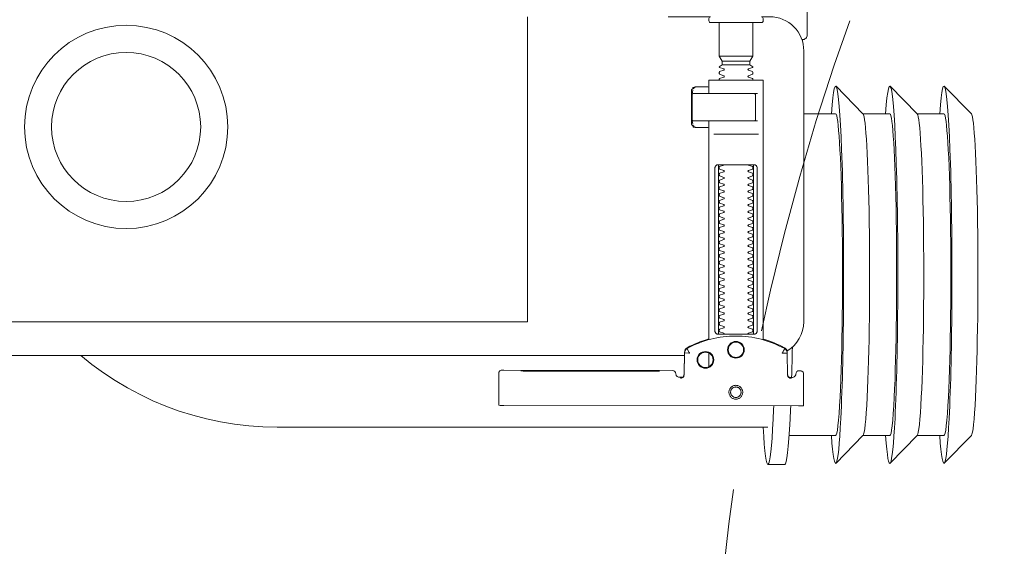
# Model space of a CAD drawing. Header units: millimetres. Extents: x 23192 to 177760, y -399809 to -79279.
# Tile 280 of 656: x 59462 to 59491, y -194641 to -194625. Entities that reach past the tile are written whole.
import ezdxf

# ---------------------------------------------------------------- set-up
doc = ezdxf.new("R2010")
doc.units = ezdxf.units.MM
doc.linetypes.add('DASHDOT', pattern=[25.4, 12.7, -6.35, 0, -6.35])
doc.linetypes.add('HIDDEN2', pattern=[4.7625, 3.175, -1.5875])
doc.layers.get('0').update_dxf_attribs({"lineweight": 0})
doc.layers.add('!! 0_Osie', color=1, linetype='DASHDOT', lineweight=13)
doc.layers.add('0-osie-liniA', color=14, linetype='DASHDOT', lineweight=5)
doc.layers.add('!! 2_WYBURZENIA DO REMONTU', color=7, linetype='Continuous', lineweight=0, true_color=0x4d4d4d, plot=False)
doc.layers.add('!!_@ wypos sanit nd', color=7, linetype='Continuous', lineweight=0, plot=False)

# ---------------------------------------------------------------- blocks, each defined once
blk = doc.blocks.new('A$Cff2eaf8b')
for points in [[(-0.24945, 0.09108), (-0.24147, 0.09927)], [(-0.24136, 0.09113), (-0.23342, 0.09113), (-0.22548, 0.09927)], [(-0.22538, 0.09113), (-0.21743, 0.09113), (-0.2095, 0.09927)], [(-0.18941, 0.09963), (-0.19441, 0.09963)], [(-0.19567, 0.09113), (-0.20939, 0.09113)], [(-0.18941, 0.08863), (-0.04454, 0.08863), (-0.04035, 0.08853), (-0.03617, 0.08824), (-0.032, 0.08775), (-0.02786, 0.08707), (-0.02376, 0.08619), (-0.0197, 0.08513), (-0.0157, 0.08388), (-0.01176, 0.08244), (-0.00789, 0.08082), (-0.0041, 0.07902), (-0.0004, 0.07705), (0.0032, 0.0749), (0.0067, 0.0726), (0.01009, 0.07012), (0.01337, 0.0675)], [(-0.19839, 0.08237), (-0.11148, 0.08219)], [(-0.19594, 0.07411), (-0.19609, 0.07411), (-0.19639, 0.07411), (-0.19593, 0.07402), (-0.19578, 0.07396), (-0.19564, 0.07387), (-0.19551, 0.07376), (-0.1954, 0.07363), (-0.19532, 0.07349), (-0.19526, 0.07333), (-0.19523, 0.07317)], [(-0.16479, 0.06647), (-0.16466, 0.07302), (-0.16465, 0.07318), (-0.16461, 0.07333), (-0.16454, 0.07348), (-0.16445, 0.07361), (-0.16435, 0.07373), (-0.16422, 0.07383), (-0.16409, 0.07391), (-0.16394, 0.07396), (-0.16349, 0.07404), (-0.1638, 0.07405), (-0.16395, 0.07405)], [(-0.172, 0.07079), (-0.172, 0.06674)], [(-0.12195, 0.07209), (-0.15195, 0.07215)], [(-0.15195, 0.07205), (-0.12195, 0.07199)], [(0.16493, 0.0675), (-0.16477, 0.0675)], [(-0.172, 0.06279), (-0.172, -0.00182)], [(-0.1852, 0.06018), (-0.1852, 0.01218)], [(-0.1748, 0.01218), (-0.1748, 0.06018)], [(-0.11847, -0.0325), (-0.11847, 0.0575), (0.11153, 0.0575), (0.11153, -0.0325)], [(-0.17342, 0.00218), (-0.18659, 0.00218)], [(-0.172, 0.00012), (-0.17167, 0.00018), (-0.1682, 0.00018), (-0.1681, 0.00018), (-0.16799, 0.00016), (-0.16789, 0.00007), (-0.16779, 0.00006), (-0.16762, 0.00005), (-0.16752, 0.00005), (-0.16741, 0.00003), (-0.1673, -0.00004), (-0.16725, -0.00018), (-0.16725, -0.00044), (-0.16711, -0.00046), (-0.16701, -0.0005), (-0.16693, -0.00056), (-0.16688, -0.0007), (-0.16688, -0.01094), (-0.16692, -0.01107), (-0.16701, -0.01115), (-0.16725, -0.0112), (-0.16725, -0.01147), (-0.16728, -0.01157), (-0.16735, -0.01164), (-0.16746, -0.01168), (-0.16762, -0.01169), (-0.16775, -0.0117), (-0.16789, -0.01172), (-0.16797, -0.01179), (-0.16807, -0.01182), (-0.1682, -0.01182), (-0.17167, -0.01182), (-0.172, -0.01177)], [(-0.16829, 0.00017), (-0.16772, 0.00003), (-0.16738, -0.00042)], [(-0.18633, -0.00182), (-0.17526, -0.00182), (-0.17367, -0.00182)], [(-0.16723, -0.00083), (-0.16714, -0.00136), (-0.16713, -0.00163)], [(-0.24945, -0.00383), (-0.24147, -0.01202)], [(-0.24136, -0.00387), (-0.23342, -0.00387), (-0.22548, -0.01202)], [(-0.22538, -0.00387), (-0.21743, -0.00387), (-0.2095, -0.01202)], [(-0.2, -0.00387), (-0.20939, -0.00387)], [(-0.18633, -0.00982), (-0.18551, -0.00982), (-0.18567, -0.00972), (-0.1857, -0.00962)], [(-0.16738, -0.01122), (-0.16772, -0.01167), (-0.16829, -0.01182)], [(-0.16713, -0.01002), (-0.16714, -0.01028), (-0.16723, -0.01081)], [(-0.1841, -0.0183), (-0.1759, -0.0183)], [(-0.1759, -0.01936), (-0.1841, -0.01936)], [(-0.175, -0.02092), (-0.185, -0.02092)], [(-0.20001, -0.0258), (-0.19988, -0.02576), (-0.19976, -0.02573), (-0.19963, -0.02571), (-0.19948, -0.02571)], [(-0.20099, -0.02721), (-0.20099, -0.0722)]]:
    blk.add_lwpolyline(points)
for points in [[(-0.19989, 0.08236), (-0.19995, 0.07336, 0.009369), (-0.19994, 0.07293), (-0.19992, 0.07276), (-0.19986, 0.07259), (-0.19979, 0.07243), (-0.19968, 0.07229), (-0.19955, 0.07217), (-0.19941, 0.07208), (-0.19924, 0.07201), (-0.19908, 0.07197), (-0.19895, 0.07196), (-0.1988, 0.07196)], [(-0.16413, 0.07389), (-0.16324, 0.07389), (-0.16303, 0.07386), (-0.16283, 0.0738), (-0.16264, 0.07369), (-0.16249, 0.07354), (-0.16237, 0.07337), (-0.16228, 0.07317), (-0.16225, 0.07297, 0.002299), (-0.16224, 0.07285, 0.40455), (-0.16124, 0.07188), (-0.11145, 0.07178), (-0.11127, 0.07178), (-0.11111, 0.07178), (-0.111, 0.07178), (-0.11083, 0.07179), (-0.11065, 0.07183), (-0.11049, 0.0719), (-0.11033, 0.072), (-0.1102, 0.07212), (-0.11009, 0.07227), (-0.11001, 0.07243), (-0.10996, 0.07261), (-0.10995, 0.07279), (-0.10997, 0.08178), (-0.10998, 0.08217)], [(-0.19576, 0.07395), (-0.19665, 0.07395, 0.282591), (-0.19754, 0.0734), (-0.19758, 0.07331), (-0.19761, 0.0732), (-0.19763, 0.07311), (-0.19764, 0.07296, -0.415352), (-0.19865, 0.07196)], [(-0.19623, 0.07426), (-0.19588, 0.0742), (-0.19555, 0.07399), (-0.19533, 0.07367), (-0.19523, 0.07332), (-0.19513, 0.06676), (-0.19513, 0.0667, 0.265347), (-0.19435, 0.06544, 0.125711), (-0.17997, 0.06173, 0.125711), (-0.16558, 0.06538, 0.26954), (-0.1648, 0.06667), (-0.16467, 0.07322), (-0.16464, 0.07344), (-0.16456, 0.07365), (-0.16444, 0.07383), (-0.16428, 0.07399), (-0.1641, 0.0741), (-0.16389, 0.07417), (-0.16368, 0.0742)], [(-0.15993, -0.0325), (-0.17249, -0.0325, 0.405519), (-0.172, -0.032), (-0.172, -0.0313, 0.414214), (-0.1725, -0.0308), (-0.1875, -0.0308, 0.414214), (-0.188, -0.0313), (-0.188, -0.032, 0.405519), (-0.18751, -0.0325), (-0.19, -0.0325, -0.414214), (-0.2, -0.0225), (-0.2, 0.0575, -0.266001), (-0.19506, 0.06612)], [(-0.19513, 0.06651), (-0.19511, 0.06632), (-0.19509, 0.06622), (-0.19506, 0.06612), (-0.19503, 0.06602), (-0.19498, 0.06592), (-0.19493, 0.06582), (-0.19488, 0.06573), (-0.19482, 0.06564), (-0.19475, 0.06556), (-0.19468, 0.06548), (-0.1946, 0.06541), (-0.19452, 0.06535), (-0.19443, 0.06529), (-0.19434, 0.06524), (-0.19358, 0.06483), (-0.19281, 0.06445), (-0.19203, 0.0641), (-0.19125, 0.06376), (-0.19045, 0.06345), (-0.18964, 0.06316), (-0.18882, 0.06289), (-0.188, 0.06265), (-0.188, -0.01362, 0.414214), (-0.1878, -0.01382), (-0.17545, -0.01382), (-0.1722, -0.01382, 0.414214), (-0.172, -0.01362), (-0.172, -0.00982)], [(-0.172, 0.0626), (-0.17117, 0.06284), (-0.17034, 0.0631), (-0.16952, 0.06339), (-0.16872, 0.0637), (-0.16792, 0.06404), (-0.16713, 0.06439), (-0.16635, 0.06477), (-0.16558, 0.06518), (-0.16557, 0.06518, 0.269546), (-0.16479, 0.06647)], [(-0.18353, 0.01118, 0.182836), (-0.18364, 0.01127), (-0.18485, 0.01168, 0.050055), (-0.185, 0.01194), (-0.185, 0.01222, 0.050055), (-0.18485, 0.01248), (-0.18364, 0.01289, 0.719897), (-0.18364, 0.01327), (-0.18485, 0.01368, 0.050055), (-0.185, 0.01394), (-0.185, 0.01422, 0.050055), (-0.18485, 0.01448), (-0.18364, 0.01489, 0.719897), (-0.18364, 0.01527), (-0.18485, 0.01568, 0.050055), (-0.185, 0.01594), (-0.185, 0.01622, 0.050055), (-0.18485, 0.01648), (-0.18364, 0.01689, 0.719897), (-0.18364, 0.01727), (-0.18485, 0.01768, 0.050055), (-0.185, 0.01794), (-0.185, 0.01822, 0.050055), (-0.18485, 0.01848), (-0.18364, 0.01889, 0.719897), (-0.18364, 0.01927), (-0.18485, 0.01968, 0.050055), (-0.185, 0.01994), (-0.185, 0.02022, 0.050055), (-0.18485, 0.02048), (-0.18364, 0.02089, 0.719897), (-0.18364, 0.02127), (-0.18485, 0.02168, 0.050055), (-0.185, 0.02194), (-0.185, 0.02222, 0.050055), (-0.18485, 0.02248), (-0.18364, 0.02289, 0.719897), (-0.18364, 0.02327), (-0.18485, 0.02368, 0.050055), (-0.185, 0.02394), (-0.185, 0.02422, 0.050055), (-0.18485, 0.02448), (-0.18364, 0.02489, 0.719897), (-0.18364, 0.02527), (-0.18485, 0.02568, 0.050055), (-0.185, 0.02594), (-0.185, 0.02622, 0.050055), (-0.18485, 0.02648), (-0.18364, 0.02689, 0.719897), (-0.18364, 0.02727), (-0.18485, 0.02768, 0.050055), (-0.185, 0.02794), (-0.185, 0.02822, 0.050055), (-0.18485, 0.02848), (-0.18364, 0.02889, 0.719897), (-0.18364, 0.02927), (-0.18485, 0.02968, 0.050055), (-0.185, 0.02994), (-0.185, 0.03022, 0.050055), (-0.18485, 0.03048), (-0.18364, 0.03089, 0.719897), (-0.18364, 0.03127), (-0.18485, 0.03168, 0.050055), (-0.185, 0.03194), (-0.185, 0.03222, 0.050055), (-0.18485, 0.03248), (-0.18364, 0.03289, 0.719897), (-0.18364, 0.03327), (-0.18485, 0.03368, 0.050055), (-0.185, 0.03394), (-0.185, 0.03422, 0.050055), (-0.18485, 0.03448), (-0.18364, 0.03489, 0.719897), (-0.18364, 0.03527), (-0.18485, 0.03568, 0.050055), (-0.185, 0.03594), (-0.185, 0.03622, 0.050055), (-0.18485, 0.03648), (-0.18364, 0.03689, 0.719897), (-0.18364, 0.03727), (-0.18485, 0.03768, 0.050055), (-0.185, 0.03794), (-0.185, 0.03822, 0.050055), (-0.18485, 0.03848), (-0.18364, 0.03889, 0.719897), (-0.18364, 0.03927), (-0.18485, 0.03968, 0.050055), (-0.185, 0.03994), (-0.185, 0.04022, 0.050055), (-0.18485, 0.04048), (-0.18364, 0.04089, 0.719897), (-0.18364, 0.04127), (-0.18485, 0.04168, 0.050055), (-0.185, 0.04194), (-0.185, 0.04222, 0.050055), (-0.18485, 0.04248), (-0.18364, 0.04289, 0.719897), (-0.18364, 0.04327), (-0.18485, 0.04368, 0.050055), (-0.185, 0.04394), (-0.185, 0.04422, 0.050055), (-0.18485, 0.04448), (-0.18364, 0.04489, 0.719897), (-0.18364, 0.04527), (-0.18485, 0.04568, 0.050055), (-0.185, 0.04594), (-0.185, 0.04622, 0.050055), (-0.18485, 0.04648), (-0.18364, 0.04689, 0.719897), (-0.18364, 0.04727), (-0.18485, 0.04768, 0.050055), (-0.185, 0.04794), (-0.185, 0.04822, 0.050055), (-0.18485, 0.04848), (-0.18364, 0.04889, 0.719897), (-0.18364, 0.04927), (-0.18485, 0.04968, 0.050055), (-0.185, 0.04994), (-0.185, 0.05022, 0.050055), (-0.18485, 0.05048), (-0.18364, 0.05089, 0.719897), (-0.18364, 0.05127), (-0.18485, 0.05168, 0.050055), (-0.185, 0.05194), (-0.185, 0.05222, 0.050055), (-0.18485, 0.05248), (-0.18364, 0.05289, 0.719897), (-0.18364, 0.05327), (-0.18485, 0.05368, 0.050055), (-0.185, 0.05394), (-0.185, 0.05422, 0.050055), (-0.18485, 0.05448), (-0.18364, 0.05489, 0.719897), (-0.18364, 0.05527), (-0.18485, 0.05568, 0.050055), (-0.185, 0.05594), (-0.185, 0.05622, 0.050055), (-0.18485, 0.05648), (-0.18364, 0.05689, 0.719897), (-0.18364, 0.05727), (-0.18485, 0.05768, 0.050055), (-0.185, 0.05794), (-0.185, 0.05822, 0.050055), (-0.18485, 0.05848), (-0.18364, 0.05889, 0.719897), (-0.18364, 0.05927), (-0.18485, 0.05968, 0.050055), (-0.185, 0.05994), (-0.185, 0.06022, 0.050055), (-0.18485, 0.06048), (-0.18364, 0.06089, 0.474594), (-0.18353, 0.06118)], [(-0.17647, 0.06118, 0.474594), (-0.17636, 0.06089), (-0.17515, 0.06048, 0.050055), (-0.175, 0.06022), (-0.175, 0.05994, 0.050055), (-0.17515, 0.05968), (-0.17636, 0.05927, 0.719897), (-0.17636, 0.05889), (-0.17515, 0.05848, 0.050055), (-0.175, 0.05822), (-0.175, 0.05794, 0.050055), (-0.17515, 0.05768), (-0.17636, 0.05727, 0.719897), (-0.17636, 0.05689), (-0.17515, 0.05648, 0.050055), (-0.175, 0.05622), (-0.175, 0.05594, 0.050055), (-0.17515, 0.05568), (-0.17636, 0.05527, 0.719897), (-0.17636, 0.05489), (-0.17515, 0.05448, 0.050055), (-0.175, 0.05422), (-0.175, 0.05394, 0.050055), (-0.17515, 0.05368), (-0.17636, 0.05327, 0.719897), (-0.17636, 0.05289), (-0.17515, 0.05248, 0.050055), (-0.175, 0.05222), (-0.175, 0.05194, 0.050055), (-0.17515, 0.05168), (-0.17636, 0.05127, 0.719897), (-0.17636, 0.05089), (-0.17515, 0.05048, 0.050055), (-0.175, 0.05022), (-0.175, 0.04994, 0.050055), (-0.17515, 0.04968), (-0.17636, 0.04927, 0.719897), (-0.17636, 0.04889), (-0.17515, 0.04848, 0.050055), (-0.175, 0.04822), (-0.175, 0.04794, 0.050055), (-0.17515, 0.04768), (-0.17636, 0.04727, 0.719897), (-0.17636, 0.04689), (-0.17515, 0.04648, 0.050055), (-0.175, 0.04622), (-0.175, 0.04594, 0.050055), (-0.17515, 0.04568), (-0.17636, 0.04527, 0.719897), (-0.17636, 0.04489), (-0.17515, 0.04448, 0.050055), (-0.175, 0.04422), (-0.175, 0.04394, 0.050055), (-0.17515, 0.04368), (-0.17636, 0.04327, 0.719897), (-0.17636, 0.04289), (-0.17515, 0.04248, 0.050055), (-0.175, 0.04222), (-0.175, 0.04194, 0.050055), (-0.17515, 0.04168), (-0.17636, 0.04127, 0.719897), (-0.17636, 0.04089), (-0.17515, 0.04048, 0.050055), (-0.175, 0.04022), (-0.175, 0.03994, 0.050055), (-0.17515, 0.03968), (-0.17636, 0.03927, 0.719897), (-0.17636, 0.03889), (-0.17515, 0.03848, 0.050055), (-0.175, 0.03822), (-0.175, 0.03794, 0.050055), (-0.17515, 0.03768), (-0.17636, 0.03727, 0.719897), (-0.17636, 0.03689), (-0.17515, 0.03648, 0.050055), (-0.175, 0.03622), (-0.175, 0.03594, 0.050055), (-0.17515, 0.03568), (-0.17636, 0.03527, 0.719897), (-0.17636, 0.03489), (-0.17515, 0.03448, 0.050055), (-0.175, 0.03422), (-0.175, 0.03394, 0.050055), (-0.17515, 0.03368), (-0.17636, 0.03327, 0.719897), (-0.17636, 0.03289), (-0.17515, 0.03248, 0.050055), (-0.175, 0.03222), (-0.175, 0.03194, 0.050055), (-0.17515, 0.03168), (-0.17636, 0.03127, 0.719897), (-0.17636, 0.03089), (-0.17515, 0.03048, 0.050055), (-0.175, 0.03022), (-0.175, 0.02994, 0.050055), (-0.17515, 0.02968), (-0.17636, 0.02927, 0.719897), (-0.17636, 0.02889), (-0.17515, 0.02848, 0.050055), (-0.175, 0.02822), (-0.175, 0.02794, 0.050055), (-0.17515, 0.02768), (-0.17636, 0.02727, 0.719897), (-0.17636, 0.02689), (-0.17515, 0.02648, 0.050055), (-0.175, 0.02622), (-0.175, 0.02594, 0.050055), (-0.17515, 0.02568), (-0.17636, 0.02527, 0.719897), (-0.17636, 0.02489), (-0.17515, 0.02448, 0.050055), (-0.175, 0.02422), (-0.175, 0.02394, 0.050055), (-0.17515, 0.02368), (-0.17636, 0.02327, 0.719897), (-0.17636, 0.02289), (-0.17515, 0.02248, 0.050055), (-0.175, 0.02222), (-0.175, 0.02194, 0.050055), (-0.17515, 0.02168), (-0.17636, 0.02127, 0.719897), (-0.17636, 0.02089), (-0.17515, 0.02048, 0.050055), (-0.175, 0.02022), (-0.175, 0.01994, 0.050055), (-0.17515, 0.01968), (-0.17636, 0.01927, 0.719897), (-0.17636, 0.01889), (-0.17515, 0.01848, 0.050055), (-0.175, 0.01822), (-0.175, 0.01794, 0.050055), (-0.17515, 0.01768), (-0.17636, 0.01727, 0.719897), (-0.17636, 0.01689), (-0.17515, 0.01648, 0.050055), (-0.175, 0.01622), (-0.175, 0.01594, 0.050055), (-0.17515, 0.01568), (-0.17636, 0.01527, 0.719897), (-0.17636, 0.01489), (-0.17515, 0.01448, 0.050055), (-0.175, 0.01422), (-0.175, 0.01394, 0.050055), (-0.17515, 0.01368), (-0.17636, 0.01327, 0.719897), (-0.17636, 0.01289), (-0.17515, 0.01248, 0.050055), (-0.175, 0.01222), (-0.175, 0.01194, 0.050055), (-0.17515, 0.01168), (-0.17636, 0.01127, 0.182836), (-0.17647, 0.01118)], [(-0.1857, -0.00202), (-0.1857, -0.00962), (-0.1857, -0.00202), (-0.18567, -0.00192), (-0.18559, -0.00184), (-0.17696, -0.00182), (-0.16725, -0.00182, -0.414214), (-0.16705, -0.00202), (-0.16705, -0.00962, -0.414214), (-0.16725, -0.00982), (-0.18543, -0.00982), (-0.18553, -0.00978), (-0.1856, -0.00962)], [(-0.185, -0.01382), (-0.185, -0.01406, -0.050055), (-0.18485, -0.01432), (-0.18364, -0.01473, -0.719897), (-0.18364, -0.01511), (-0.18485, -0.01552, -0.050055), (-0.185, -0.01578), (-0.185, -0.01606, -0.050055), (-0.18485, -0.01632), (-0.18364, -0.01673, -0.719897), (-0.18364, -0.01711), (-0.18485, -0.01752, -0.050055), (-0.185, -0.01778), (-0.1841, -0.0183), (-0.1841, -0.01936), (-0.185, -0.02092), (-0.185, -0.0308)], [(-0.175, -0.01382), (-0.175, -0.01406, 0.050055), (-0.17515, -0.01432), (-0.17636, -0.01473, 0.719897), (-0.17636, -0.01511), (-0.17515, -0.01552, 0.050055), (-0.175, -0.01578), (-0.175, -0.01606, 0.050055), (-0.17515, -0.01632), (-0.17636, -0.01673, 0.719897), (-0.17636, -0.01711), (-0.17515, -0.01752, 0.050055), (-0.175, -0.01778), (-0.1759, -0.0183), (-0.1759, -0.01936), (-0.175, -0.02092), (-0.175, -0.0308)], [(-0.20011, -0.02584, 0.091301), (-0.20056, -0.02614, 0.198909), (-0.20099, -0.02721)], [(-0.19945, -0.02578, 0.170835), (-0.20011, -0.02584)]]:
    blk.add_lwpolyline(points, format="xyb")
for points in [[(-0.17994, 0.08038), (-0.17974, 0.08037), (-0.17954, 0.08034), (-0.17935, 0.08029), (-0.17916, 0.08022), (-0.17897, 0.08013), (-0.1788, 0.08003), (-0.17864, 0.07991), (-0.17849, 0.07978), (-0.17836, 0.07963), (-0.17824, 0.07947), (-0.17814, 0.07929), (-0.17805, 0.07911), (-0.17798, 0.07892), (-0.17793, 0.07873), (-0.17791, 0.07853), (-0.1779, 0.07833), (-0.17791, 0.07813), (-0.17794, 0.07793), (-0.17799, 0.07773), (-0.17805, 0.07754), (-0.17814, 0.07736), (-0.17824, 0.07719), (-0.17836, 0.07703), (-0.1785, 0.07688), (-0.17865, 0.07675), (-0.17881, 0.07663), (-0.17898, 0.07652), (-0.17916, 0.07644), (-0.17935, 0.07637), (-0.17955, 0.07632), (-0.17975, 0.07629), (-0.17995, 0.07628), (-0.18015, 0.07629), (-0.18035, 0.07632), (-0.18054, 0.07637), (-0.18073, 0.07644), (-0.18091, 0.07653), (-0.18109, 0.07663), (-0.18125, 0.07675), (-0.18139, 0.07689), (-0.18153, 0.07704), (-0.18165, 0.0772), (-0.18175, 0.07737), (-0.18184, 0.07755), (-0.1819, 0.07774), (-0.18195, 0.07794), (-0.18198, 0.07813), (-0.18199, 0.07834), (-0.18198, 0.07854), (-0.18195, 0.07873), (-0.1819, 0.07893), (-0.18183, 0.07912), (-0.18175, 0.0793), (-0.18164, 0.07947), (-0.18152, 0.07963), (-0.18139, 0.07978), (-0.18124, 0.07992), (-0.18108, 0.08004), (-0.18091, 0.08014), (-0.18072, 0.08022), (-0.18053, 0.08029), (-0.18034, 0.08034), (-0.18014, 0.08037)], [(-0.17994, 0.07987), (-0.17979, 0.07987), (-0.17964, 0.07984), (-0.17949, 0.07981), (-0.17935, 0.07976), (-0.17921, 0.07969), (-0.17908, 0.07961), (-0.17896, 0.07952), (-0.17885, 0.07942), (-0.17874, 0.07931), (-0.17865, 0.07918), (-0.17858, 0.07905), (-0.17851, 0.07892), (-0.17846, 0.07877), (-0.17842, 0.07862), (-0.1784, 0.07847), (-0.17839, 0.07832), (-0.1784, 0.07817), (-0.17842, 0.07802), (-0.17846, 0.07787), (-0.17851, 0.07773), (-0.17858, 0.07759), (-0.17866, 0.07746), (-0.17875, 0.07734), (-0.17885, 0.07723), (-0.17896, 0.07712), (-0.17909, 0.07703), (-0.17922, 0.07696), (-0.17935, 0.07689), (-0.1795, 0.07684), (-0.17964, 0.0768), (-0.1798, 0.07678), (-0.17995, 0.07677), (-0.1801, 0.07678), (-0.18025, 0.07681), (-0.1804, 0.07684), (-0.18054, 0.07689), (-0.18068, 0.07696), (-0.18081, 0.07704), (-0.18093, 0.07713), (-0.18104, 0.07723), (-0.18114, 0.07734), (-0.18123, 0.07747), (-0.18131, 0.0776), (-0.18138, 0.07773), (-0.18143, 0.07788), (-0.18146, 0.07803), (-0.18149, 0.07818), (-0.18149, 0.07833), (-0.18149, 0.07848), (-0.18146, 0.07863), (-0.18143, 0.07878), (-0.18137, 0.07892), (-0.18131, 0.07906), (-0.18123, 0.07919), (-0.18114, 0.07931), (-0.18104, 0.07942), (-0.18092, 0.07952), (-0.1808, 0.07962), (-0.18067, 0.07969), (-0.18053, 0.07976), (-0.18039, 0.07981), (-0.18024, 0.07985), (-0.18009, 0.07987)], [(-0.17471, 0.06118), (-0.17462, 0.06118), (-0.17454, 0.06117), (-0.17445, 0.06115), (-0.17437, 0.06113), (-0.17428, 0.06109), (-0.1742, 0.06105), (-0.17413, 0.061), (-0.17406, 0.06095), (-0.174, 0.06088), (-0.17394, 0.06081), (-0.17389, 0.06072), (-0.17384, 0.06062), (-0.17381, 0.06052), (-0.17378, 0.06041), (-0.17376, 0.06029), (-0.17376, 0.06018), (-0.17376, 0.01218), (-0.17376, 0.01206), (-0.17378, 0.01195), (-0.17381, 0.01184), (-0.17384, 0.01173), (-0.17389, 0.01164), (-0.17394, 0.01155), (-0.174, 0.01148), (-0.17406, 0.01141), (-0.17413, 0.01135), (-0.1742, 0.01131), (-0.17428, 0.01126), (-0.17437, 0.01123), (-0.17445, 0.01121), (-0.17454, 0.01119), (-0.17462, 0.01118), (-0.17471, 0.01118), (-0.18529, 0.01118), (-0.18538, 0.01118), (-0.18547, 0.01119), (-0.18555, 0.01121), (-0.18564, 0.01123), (-0.18572, 0.01126), (-0.1858, 0.01131), (-0.18587, 0.01135), (-0.18594, 0.01141), (-0.18601, 0.01148), (-0.18606, 0.01155), (-0.18612, 0.01164), (-0.18616, 0.01173), (-0.1862, 0.01184), (-0.18623, 0.01195), (-0.18624, 0.01206), (-0.18625, 0.01218), (-0.18625, 0.06018), (-0.18624, 0.06029), (-0.18623, 0.06041), (-0.1862, 0.06052), (-0.18616, 0.06062), (-0.18612, 0.06072), (-0.18606, 0.06081), (-0.18601, 0.06088), (-0.18594, 0.06095), (-0.18587, 0.061), (-0.1858, 0.06105), (-0.18572, 0.06109), (-0.18564, 0.06113), (-0.18555, 0.06115), (-0.18547, 0.06117), (-0.18538, 0.06118), (-0.18529, 0.06118)]]:
    blk.add_lwpolyline(points, close=True)
for points in [[(-0.19436, 0.06548), (-0.19435, 0.06548), (-0.19435, 0.06548), (-0.19435, 0.06548), (-0.19435, 0.06548), (-0.19435, 0.06548), (-0.19435, 0.06548), (-0.19435, 0.06548), (-0.19435, 0.06548), (-0.19435, 0.06548), (-0.19435, 0.06548), (-0.19435, 0.06548), (-0.19435, 0.06548), (-0.19435, 0.06548), (-0.19435, 0.06548), (-0.19435, 0.06548), (-0.19435, 0.06548), (-0.19435, 0.06548), (-0.19435, 0.06548), (-0.19435, 0.06549), (-0.19435, 0.06549), (-0.19435, 0.06549), (-0.19435, 0.06549), (-0.19435, 0.06549), (-0.19435, 0.06549), (-0.19435, 0.0655), (-0.19435, 0.0655), (-0.19434, 0.0655), (-0.19434, 0.06551), (-0.19434, 0.06551), (-0.19434, 0.06552), (-0.19433, 0.06552), (-0.19433, 0.06553), (-0.19433, 0.06553), (-0.19433, 0.06554), (-0.19432, 0.06554), (-0.19432, 0.06555), (-0.19432, 0.06555), (-0.19432, 0.06556), (-0.19431, 0.06556), (-0.19431, 0.06557), (-0.19431, 0.06558), (-0.1943, 0.06558), (-0.1943, 0.06559), (-0.19429, 0.0656), (-0.19429, 0.06561), (-0.19429, 0.06561), (-0.19428, 0.06562), (-0.19428, 0.06563), (-0.19427, 0.06564), (-0.19427, 0.06565), (-0.19426, 0.06566), (-0.19426, 0.06566), (-0.19425, 0.06567), (-0.19425, 0.06568), (-0.19424, 0.06569), (-0.19424, 0.0657), (-0.19423, 0.06571), (-0.19423, 0.06572), (-0.19422, 0.06573), (-0.19422, 0.06574), (-0.19421, 0.06575), (-0.1942, 0.06576), (-0.1942, 0.06578), (-0.19419, 0.06579), (-0.19419, 0.0658), (-0.19418, 0.06581), (-0.19417, 0.06582), (-0.19417, 0.06583), (-0.19416, 0.06585), (-0.19415, 0.06586), (-0.19414, 0.06588), (-0.19413, 0.06591), (-0.19411, 0.06594), (-0.1941, 0.06596), (-0.19408, 0.06599), (-0.19407, 0.06602), (-0.19405, 0.06605), (-0.19395, 0.06623), (-0.19393, 0.06626), (-0.1939, 0.06633), (-0.19388, 0.06636), (-0.19386, 0.0664), (-0.19384, 0.06643), (-0.19382, 0.06646), (-0.1938, 0.0665), (-0.19378, 0.06653), (-0.19377, 0.06657), (-0.19376, 0.06659), (-0.19375, 0.0666), (-0.19375, 0.0666), (-0.19374, 0.06662), (-0.19373, 0.06663), (-0.19372, 0.06664), (-0.19372, 0.06665), (-0.19371, 0.06666), (-0.19371, 0.06667), (-0.19371, 0.06667), (-0.1937, 0.06668), (-0.1937, 0.06668), (-0.1937, 0.06668), (-0.1937, 0.06669), (-0.1937, 0.06669), (-0.1937, 0.0667), (-0.19369, 0.06671), (-0.19369, 0.06671), (-0.19369, 0.06672), (-0.19368, 0.06672), (-0.19368, 0.06672), (-0.19368, 0.06673), (-0.19367, 0.06673), (-0.19367, 0.06674), (-0.19367, 0.06674), (-0.19366, 0.06674), (-0.19365, 0.06675), (-0.19365, 0.06675), (-0.19364, 0.06676), (-0.19364, 0.06676), (-0.19364, 0.06676), (-0.19364, 0.06677), (-0.19363, 0.06677), (-0.19363, 0.06678), (-0.19363, 0.06678), (-0.19363, 0.06678), (-0.19363, 0.06679), (-0.19363, 0.06679), (-0.19363, 0.0668), (-0.19363, 0.0668), (-0.19363, 0.06681), (-0.19364, 0.06681), (-0.19364, 0.06681), (-0.19364, 0.06682), (-0.19364, 0.06682), (-0.19364, 0.06682), (-0.19365, 0.06682), (-0.19365, 0.06682), (-0.19365, 0.06682), (-0.19365, 0.06682), (-0.19365, 0.06682), (-0.19366, 0.06682), (-0.19366, 0.06682), (-0.19366, 0.06682), (-0.19366, 0.06682), (-0.19366, 0.06682), (-0.19367, 0.06682), (-0.19367, 0.06682), (-0.19367, 0.06682), (-0.19367, 0.06682), (-0.19367, 0.06682), (-0.19368, 0.06682), (-0.19368, 0.06682), (-0.19369, 0.06682), (-0.19369, 0.06682), (-0.19369, 0.06681), (-0.1937, 0.06681), (-0.1937, 0.06681), (-0.19371, 0.06681), (-0.19371, 0.06681), (-0.19371, 0.06681), (-0.19371, 0.06681), (-0.19372, 0.0668), (-0.19372, 0.0668), (-0.19373, 0.0668), (-0.19373, 0.0668), (-0.19374, 0.0668), (-0.19374, 0.0668), (-0.19374, 0.0668), (-0.19375, 0.0668), (-0.19375, 0.06681), (-0.19376, 0.06681), (-0.19376, 0.06681), (-0.19377, 0.06681), (-0.19377, 0.06681), (-0.19377, 0.06681), (-0.19377, 0.06681), (-0.19378, 0.06681), (-0.19378, 0.06681), (-0.19378, 0.06681), (-0.19378, 0.06681), (-0.19379, 0.06681), (-0.19379, 0.06681), (-0.19379, 0.06681), (-0.19379, 0.06681), (-0.1938, 0.06681), (-0.1938, 0.06681), (-0.19381, 0.06681), (-0.19381, 0.06681), (-0.19382, 0.06681), (-0.19383, 0.06681), (-0.19383, 0.06681), (-0.19384, 0.06681), (-0.19385, 0.06681), (-0.19385, 0.06681), (-0.19386, 0.06681), (-0.19387, 0.06681), (-0.19388, 0.06681), (-0.19389, 0.06681), (-0.19389, 0.0668), (-0.1939, 0.0668), (-0.19391, 0.0668), (-0.19392, 0.0668), (-0.19397, 0.0668), (-0.19398, 0.0668), (-0.19399, 0.0668), (-0.194, 0.0668), (-0.19401, 0.0668), (-0.19402, 0.0668), (-0.19403, 0.0668), (-0.19405, 0.0668), (-0.19406, 0.0668), (-0.19407, 0.0668), (-0.19408, 0.0668), (-0.19409, 0.0668), (-0.1941, 0.0668), (-0.19412, 0.0668), (-0.19417, 0.0668), (-0.19419, 0.0668), (-0.19421, 0.0668), (-0.19424, 0.0668), (-0.19426, 0.0668), (-0.19429, 0.0668), (-0.19431, 0.0668), (-0.19433, 0.0668), (-0.19436, 0.0668), (-0.19438, 0.06679), (-0.19455, 0.06679), (-0.19457, 0.06679), (-0.19459, 0.06679), (-0.19461, 0.06679), (-0.19463, 0.06679), (-0.19464, 0.06679), (-0.19465, 0.06679), (-0.19466, 0.06679), (-0.19467, 0.06679), (-0.19468, 0.06679), (-0.19469, 0.06679), (-0.1947, 0.06679), (-0.19471, 0.06679), (-0.19472, 0.06679), (-0.19473, 0.06679), (-0.19474, 0.06679), (-0.19474, 0.06679), (-0.19475, 0.06679), (-0.19476, 0.06679), (-0.19477, 0.06679), (-0.19478, 0.06679), (-0.19479, 0.06679), (-0.1948, 0.06679), (-0.1948, 0.06679), (-0.19481, 0.06679), (-0.19482, 0.06678), (-0.19483, 0.06678), (-0.19484, 0.06678), (-0.19484, 0.06678), (-0.19485, 0.06678), (-0.19486, 0.06678), (-0.19487, 0.06678), (-0.19487, 0.06678), (-0.19488, 0.06678), (-0.19489, 0.06678), (-0.1949, 0.06678), (-0.1949, 0.06678), (-0.19491, 0.06678), (-0.19492, 0.06678), (-0.19492, 0.06678), (-0.19493, 0.06678), (-0.19494, 0.06678), (-0.19494, 0.06678), (-0.19495, 0.06678), (-0.19496, 0.06678), (-0.19496, 0.06678), (-0.19497, 0.06678), (-0.19499, 0.06678), (-0.19499, 0.06678), (-0.195, 0.06678), (-0.195, 0.06678), (-0.19501, 0.06678), (-0.19501, 0.06678), (-0.19502, 0.06678), (-0.19502, 0.06678), (-0.19503, 0.06678), (-0.19503, 0.06678), (-0.19504, 0.06678), (-0.19504, 0.06678), (-0.19505, 0.06678), (-0.19505, 0.06678), (-0.19505, 0.06678), (-0.19506, 0.06678), (-0.19506, 0.06678), (-0.19507, 0.06678), (-0.19507, 0.06678), (-0.19507, 0.06678), (-0.19508, 0.06678), (-0.19508, 0.06678), (-0.19508, 0.06678), (-0.19509, 0.06678), (-0.19509, 0.06678), (-0.19509, 0.06678), (-0.1951, 0.06678), (-0.1951, 0.06678), (-0.1951, 0.06678), (-0.19511, 0.06678), (-0.19511, 0.06678), (-0.19511, 0.06678), (-0.19511, 0.06678), (-0.19511, 0.06678), (-0.19512, 0.06678), (-0.19512, 0.06678), (-0.19512, 0.06678), (-0.19512, 0.06678), (-0.19512, 0.06678), (-0.19512, 0.06678), (-0.19513, 0.06678), (-0.19513, 0.06677), (-0.19513, 0.06677), (-0.19513, 0.06677), (-0.19513, 0.06677), (-0.19513, 0.06677), (-0.19513, 0.06677), (-0.19513, 0.06677), (-0.19513, 0.06677), (-0.19513, 0.06677), (-0.19513, 0.06677), (-0.19513, 0.06677), (-0.19513, 0.06677), (-0.19513, 0.06677), (-0.19513, 0.06677), (-0.19513, 0.06677), (-0.19513, 0.06678), (-0.19513, 0.06678), (-0.19513, 0.06678), (-0.19513, 0.06678), (-0.19513, 0.06678), (-0.19513, 0.06678), (-0.19513, 0.06678), (-0.19513, 0.06678), (-0.19513, 0.06678), (-0.19513, 0.06678), (-0.19513, 0.06678), (-0.19513, 0.06678), (-0.19513, 0.06678), (-0.19513, 0.06678), (-0.19513, 0.06678), (-0.19513, 0.06677), (-0.19513, 0.06677, 0.269547)], [(-0.1648, 0.06671), (-0.16481, 0.06671), (-0.16485, 0.06672), (-0.16497, 0.06672), (-0.16603, 0.06675), (-0.16612, 0.06675), (-0.16616, 0.06675), (-0.1662, 0.06675), (-0.16623, 0.06676), (-0.16627, 0.06677), (-0.1663, 0.06675), (-0.1663, 0.06672), (-0.16628, 0.0667), (-0.16625, 0.06667), (-0.16623, 0.06663), (-0.16622, 0.0666), (-0.1662, 0.06657), (-0.16561, 0.06549), (-0.1656, 0.06545), (-0.16558, 0.06542, 0.269546)]]:
    blk.add_lwpolyline(points, format="xyb", close=True)
for centre, radius in [((-0.17096, 0.06877), 0.00247), ((-0.17096, 0.06877), 0.00227), ((-0.17997, 0.06579), 0.00247), ((-0.17997, 0.06579), 0.00227), ((0, 0), 0.03), ((0, 0), 0.022)]:
    blk.add_circle(centre, radius)
for centre, major_axis, ratio, start_param, end_param in [((-0.24136, 0.04363), (0, 0.0557), 0.04256, 5.733752, 6.988802), ((-0.22538, 0.04363), (0, 0.0557), 0.04256, 5.733752, 6.988802), ((-0.20939, 0.04363), (0, 0.0557), 0.04256, 5.733752, 6.988802), ((-0.18941, 0.04363), (0, 0.056), 0.04256, 5.645661, 6.988802), ((-0.19441, 0.04363), (0, 0.056), 0.04256, 0, 0.705617), ((-0.24936, 0.04363), (0, 0.0475), 0.04256, 0.043665, 0.705617), ((-0.24136, 0.04363), (0, 0.0475), 0.04256, 0, 0.705617), ((-0.23337, 0.04363), (0, 0.0475), 0.04256, 0.043665, 0.705617), ((-0.22538, 0.04363), (0, 0.0475), 0.04256, 0, 0.705617), ((-0.21739, 0.04363), (0, 0.0475), 0.04256, 0.043665, 0.705617), ((-0.20939, 0.04363), (0, 0.0475), 0.04256, 0, 0.705617), ((-0.24136, 0.04363), (0, 0.0557), 0.04256, 0.705617, 3.691026), ((-0.22538, 0.04363), (0, 0.0557), 0.04256, 0.705617, 3.691026), ((-0.20939, 0.04363), (0, 0.0557), 0.04256, 0.705617, 3.691026), ((-0.19441, 0.04363), (0, 0.056), 0.04256, 0.705617, 0.806963), ((-0.18941, 0.04363), (0, 0.056), 0.04256, 0.705617, 0.807212), ((-0.19839, 0.08235), (-0.0015, 0), 0.008726, 4.712674, 6.283151), ((-0.11148, 0.08218), (-0.0015, 0), 0.008726, 3.141878, 4.712682), ((-0.24936, 0.04363), (0, 0.0475), 0.04256, 0.705617, 3.097928), ((-0.24136, 0.04363), (0, 0.0475), 0.04256, 0.705617, 3.141593), ((-0.23337, 0.04363), (0, 0.0475), 0.04256, 0.705617, 3.097928), ((-0.22538, 0.04363), (0, 0.0475), 0.04256, 0.705617, 3.141593), ((-0.21739, 0.04363), (0, 0.0475), 0.04256, 0.705617, 3.097928), ((-0.20939, 0.04363), (0, 0.0475), 0.04256, 0.705617, 3.141593), ((-0.19664, 0.07495), (-0.000002, -0.001), 0.000289, 6.274459, 6.283185), ((-0.19441, 0.04363), (0, 0.056), 0.04256, 0.998527, 1.179108), ((-0.16324, 0.07489), (-0.000002, -0.001), 0.000289, 6.274459, 6.283185), ((-0.19879, 0.07296), (-0.000011, -0.001), 0.706875, 0, 0.012337), ((-0.19844, 0.07196), (-0.000501, 0.000001), 0.008726, 0.786107, 1.14947), ((-0.19864, 0.07296), (-0.000006, -0.001), 0.408573, 0, 0.00956), ((-0.15195, 0.0721), (0.0055, -0.00001), 0.008726, 1.571085, 4.712678), ((-0.12195, 0.07204), (0.0055, -0.00001), 0.008726, 4.712678, 7.854271), ((-0.19463, 0.06658), (-0.0005, -0.000008), 0.017454, 0, 0.000137), ((-0.1653, 0.06668), (0.0005, -0.00001), 0.000006, 6.282744, 6.283185), ((-0.1852, 0.06018), (0, 0.001), 0.000289, 4.712389, 6.283185), ((-0.1748, 0.06018), (0, -0.001), 0.000289, 1.570796, 3.141593), ((-0.1852, 0.01218), (0, -0.001), 0.000289, 0, 1.570796), ((-0.1748, 0.01218), (0, -0.001), 0.000289, 0, 1.570796), ((-0.16763, -0.00015), (0.000004, 0.0002), 0.133184, 0.00502, 0.005026), ((-0.16723, -0.00065), (0.000013, 0.0002), 0.223, 0.006306, 0.006351), ((-0.16723, -0.011), (0.000013, -0.0002), 0.223, 6.276731, 6.276777), ((-0.16763, -0.01149), (0.000004, -0.0002), 0.133184, 6.278107, 6.278112)]:
    blk.add_ellipse(centre, major_axis=major_axis, ratio=ratio, start_param=start_param, end_param=end_param)
blk = doc.blocks.new('BLOK OSI')
at = {"layer": '0-osie-liniA', "ltscale": 5}
blk.add_lwpolyline([(48639.25763, -194702.0883), (55442.2848, -194702.0883)], dxfattribs=at)

msp = doc.modelspace()

# ---------------------------------------------------------------- linework, layer by layer
at = {"layer": '!! 2_WYBURZENIA DO REMONTU', "linetype": 'HIDDEN2', "ltscale": 3}
msp.add_arc((59552.56735, -194649.12813), 70, 90, 180, dxfattribs=at)

# ---------------------------------------------------------------- block references
at = {"layer": '!! 0_Osie'}
msp.add_blockref('BLOK OSI', (8819.85593, 61.46017), dxfattribs=at)
at = {"layer": '!!_@ wypos sanit nd', "xscale": 100, "yscale": 100, "zscale": 100, "rotation": 180}
msp.add_blockref('A$Cff2eaf8b', (59465.34499, -194628.49768), dxfattribs=at)

doc.saveas('drawing.dxf')
